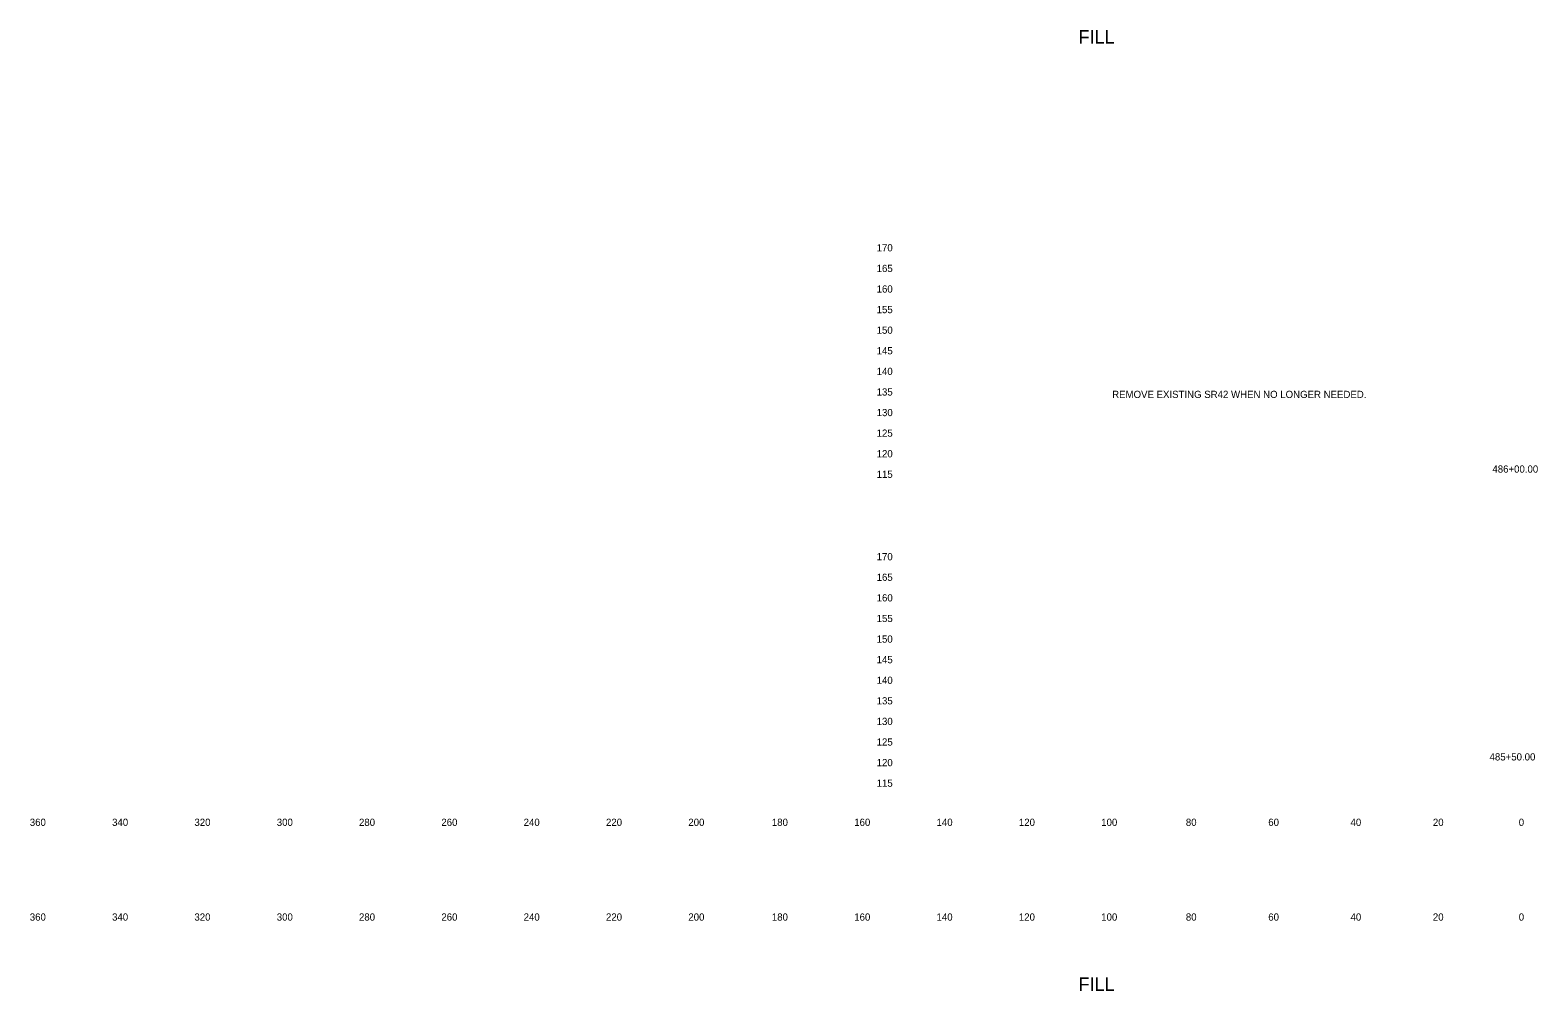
# Model space of a CAD drawing. Extents: x 21281 to 22024, y 6472 to 15208.
# Drawn here: x 21280.5 to 21646.7, y 13335.3 to 13568.6 of the extents above; entities that cross this region are included whole.
import ezdxf

# ---------------------------------------------------------------- set-up
doc = ezdxf.new("R2010")
doc.units = 0
for name, color, linetype in [('XS_SHEET_LABELS_ELEVATION', 7, 'Continuous'), ('XS_SHEET_LABELS_OFFSET', 7, 'Continuous'), ('XS_SHEET_LABELS_STATION', 7, 'Continuous')]:
    doc.layers.add(name, color=color, linetype=linetype)

msp = doc.modelspace()

# ---------------------------------------------------------------- texts
at = {"layer": 'XS_SHEET_LABELS_ELEVATION'}
for s, p in [('  170  ', (21484.84, 13514.84)), ('  165  ', (21484.84, 13509.84)), ('  160  ', (21484.84, 13504.84)), ('  155  ', (21484.84, 13499.84)), ('  150  ', (21484.84, 13494.84)), ('  145  ', (21484.84, 13489.84)), ('  140  ', (21484.84, 13484.84)), ('  135  ', (21484.84, 13479.84)), ('  130  ', (21484.84, 13474.84)), ('  125  ', (21484.84, 13469.84)), ('  120  ', (21484.84, 13464.84)), ('  115  ', (21484.84, 13459.84)), ('  170  ', (21484.84, 13439.84)), ('  165  ', (21484.84, 13434.84)), ('  160  ', (21484.84, 13429.84)), ('  155  ', (21484.84, 13424.84)), ('  150  ', (21484.84, 13419.84)), ('  145  ', (21484.84, 13414.84)), ('  140  ', (21484.84, 13409.84)), ('  135  ', (21484.84, 13404.84)), ('  130  ', (21484.84, 13399.84)), ('  125  ', (21484.84, 13394.84)), ('  120  ', (21484.84, 13389.84)), ('  115  ', (21484.84, 13384.84))]:
    msp.add_text(s, height=1.75, dxfattribs=at).set_placement(p)
at = {"layer": 'XS_SHEET_LABELS_OFFSET'}
for s, height, p in [('FILL', 3.273, (21535.18, 13565.29)), ('  360  ', 1.75, (21279.14, 13375.34)), ('  340  ', 1.75, (21299.13, 13375.34)), ('  320  ', 1.75, (21319.13, 13375.34)), ('  300  ', 1.75, (21339.13, 13375.34)), ('  280  ', 1.75, (21359.1, 13375.34)), ('  260  ', 1.75, (21379.11, 13375.34)), ('  240  ', 1.75, (21399.1, 13375.34)), ('  220  ', 1.75, (21419.1, 13375.34)), ('  200  ', 1.75, (21439.1, 13375.34)), ('  180  ', 1.75, (21459.39, 13375.34)), ('  160  ', 1.75, (21479.4, 13375.34)), ('  140  ', 1.75, (21499.39, 13375.34)), ('  120  ', 1.75, (21519.39, 13375.34)), ('  100  ', 1.75, (21539.39, 13375.34)), ('  80  ', 1.75, (21559.95, 13375.34)), ('  60  ', 1.75, (21579.97, 13375.34)), ('  40  ', 1.75, (21599.95, 13375.34)), ('  20  ', 1.75, (21619.95, 13375.34)), ('  0  ', 1.75, (21640.81, 13375.34)), ('  0  ', 1.75, (21640.81, 13375.34)), ('  360  ', 1.75, (21279.14, 13352.34)), ('  340  ', 1.75, (21299.13, 13352.34)), ('  320  ', 1.75, (21319.13, 13352.34)), ('  300  ', 1.75, (21339.13, 13352.34)), ('  280  ', 1.75, (21359.1, 13352.34)), ('  260  ', 1.75, (21379.11, 13352.34)), ('  240  ', 1.75, (21399.1, 13352.34)), ('  220  ', 1.75, (21419.1, 13352.34)), ('  200  ', 1.75, (21439.1, 13352.34)), ('  180  ', 1.75, (21459.39, 13352.34)), ('  160  ', 1.75, (21479.4, 13352.34)), ('  140  ', 1.75, (21499.39, 13352.34)), ('  120  ', 1.75, (21519.39, 13352.34)), ('  100  ', 1.75, (21539.39, 13352.34)), ('  80  ', 1.75, (21559.95, 13352.34)), ('  60  ', 1.75, (21579.97, 13352.34)), ('  40  ', 1.75, (21599.95, 13352.34)), ('  20  ', 1.75, (21619.95, 13352.34)), ('  0  ', 1.75, (21640.81, 13352.34)), ('  0  ', 1.75, (21640.81, 13352.34)), ('FILL', 3.273, (21535.18, 13335.29))]:
    msp.add_text(s, height=height, dxfattribs=at).set_placement(p)
at = {"layer": 'XS_SHEET_LABELS_STATION'}
for s, p in [('REMOVE EXISTING SR42 WHEN NO LONGER NEEDED.', (21543.35, 13479.25)), ('  486+00.00  ', (21634.41, 13461.12)), ('  485+50.00  ', (21633.72, 13391.23))]:
    msp.add_text(s, height=1.75, dxfattribs=at).set_placement(p)

doc.saveas('drawing.dxf')
